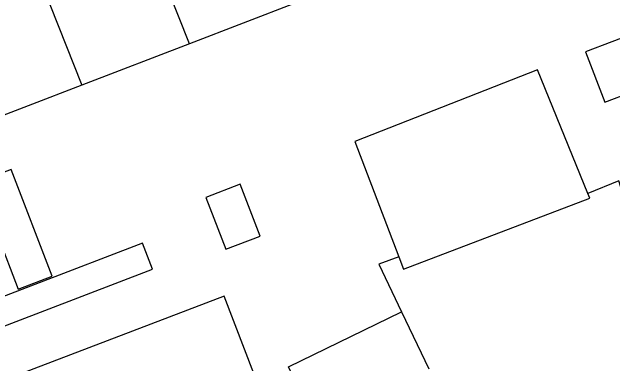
# Model space of a CAD drawing. Extents: x 159265 to 160143, y 383413 to 384319.
# Drawn here: x 159559.73 to 159589.78, y 383632.66 to 383650.3 of the extents above; entities that cross this region are included whole.
import ezdxf

# ---------------------------------------------------------------- set-up
doc = ezdxf.new("R2010")
doc.units = 0
for name, color, linetype in [('IMGEO_Pand', 7, 'Continuous'), ('IMGEO_Rijbaan_lokaal_open', 7, 'Continuous'), ('IMGEO_Voetpad_open', 7, 'Continuous')]:
    doc.layers.add(name, color=color, linetype=linetype)

msp = doc.modelspace()

# ---------------------------------------------------------------- linework, layer by layer
at = {"layer": 'IMGEO_Pand'}
for points in [[(159568.611, 383648.702), (159563.452, 383661.687)], [(159558.05, 383659.657), (159563.224, 383646.634)], [(159573.998, 383650.769), (159568.611, 383648.702)], [(159592.408, 383649.797), (159588.464, 383648.295), (159589.424, 383645.776), (159593.386, 383647.285)], [(159568.611, 383648.702), (159563.224, 383646.634)], [(159588.581, 383641.206), (159586.059, 383647.4), (159576.901, 383643.812), (159579.097, 383638.038)], [(159563.224, 383646.634), (159557.836, 383644.566)], [(159557.982, 383641.752), (159560.043, 383636.412), (159561.738, 383637.067), (159559.678, 383642.406), (159557.982, 383641.752)], [(159569.443, 383641.012), (159570.446, 383638.412), (159572.161, 383639.073), (159571.158, 383641.674), (159569.443, 383641.012)], [(159579.097, 383638.038), (159579.336, 383637.411), (159588.673, 383640.979), (159588.581, 383641.206)], [(159558.507, 383625.448), (159561.928, 383626.754), (159572.394, 383630.75), (159570.363, 383636.069), (159559.897, 383632.072), (159560.359, 383630.863), (159547.864, 383626.092), (159543.192, 383624.308), (159544.769, 383620.178), (159550.372, 383622.318), (159552.056, 383617.908), (159556.727, 383619.692), (159560.199, 383621.018), (159558.507, 383625.448)], [(159574.953, 383629.677), (159573.573, 383632.526), (159579.242, 383635.273)], [(159579.242, 383635.273), (159580.601, 383632.415)]]:
    msp.add_lwpolyline(points, dxfattribs=at)
at = {"layer": 'IMGEO_Rijbaan_lokaal_open'}
for points in [[(159591.119, 383638.714), (159590.125, 383641.835), (159588.581, 383641.206)], [(159579.097, 383638.038), (159578.106, 383637.661), (159579.242, 383635.273)]]:
    msp.add_lwpolyline(points, dxfattribs=at)
at = {"layer": 'IMGEO_Voetpad_open'}
msp.add_lwpolyline([(159552.54, 383637.88), (159554.519, 383632.716), (159566.765, 383637.409), (159566.263, 383638.718), (159555.463, 383634.579), (159555.36, 383634.846), (159552.424, 383642.489)], dxfattribs=at)

doc.saveas('drawing.dxf')
